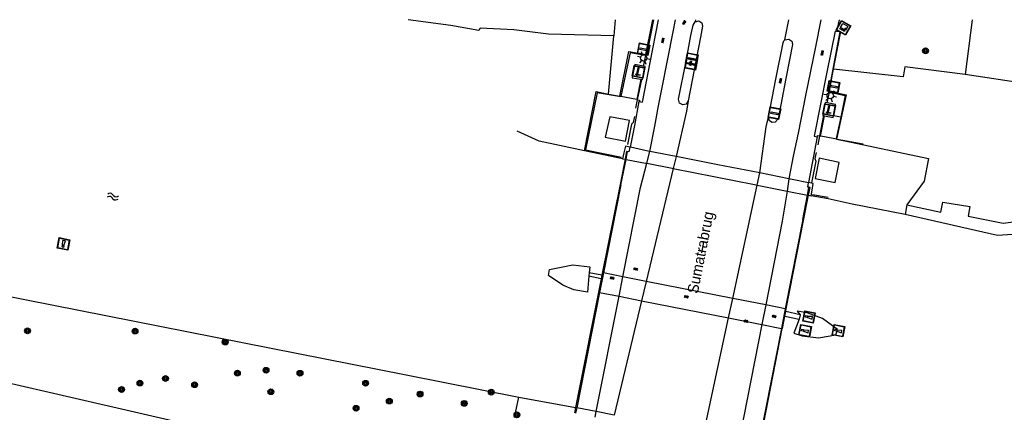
# Model space of a CAD drawing. Header units: metres. Extents: x 93870 to 95789, y 463036 to 464040.
# Tile 266 of 344: x 95054 to 95146, y 464003 to 464040. Entities that reach past the tile are written whole.
import ezdxf
from ezdxf.enums import TextEntityAlignment as Align

# ---------------------------------------------------------------- set-up
doc = ezdxf.new("R2010")
doc.units = ezdxf.units.M
doc.header["$LTSCALE"] = 25.4
for name, color, linetype in [('G_GRENS_ALGEMEEN_0', 7, 'Continuous'), ('K_KUNSTWERKGRENS_0', 1, 'Continuous'), ('K_KUNSTWERKGRENS_1', 1, 'Continuous'), ('Q_BALUSTRADE_LIJN_0', 193, 'Continuous'), ('Q_BALUSTRADE_LIJN_1', 193, 'Continuous'), ('Q_BOOM_0', 3, 'Continuous'), ('Q_CAI-KAST_0', 10, 'Continuous'), ('Q_GELEIDEWERK_LIJN_0', 1, 'Continuous'), ('Q_LICHTMAST_0', 2, 'Continuous'), ('Q_MEERPAAL_0', 7, 'Continuous'), ('Q_SLAGBOOM_0', 7, 'Continuous'), ('Q_VERKEERSBORDPAAL_0', 40, 'Continuous'), ('Q_VERKEERSREGELINSTALLATIEPAAL', 40, 'Continuous'), ('S_GBKN_SYMBOOL_GV_GROOT_0', 7, 'Continuous'), ('S_GBKN_SYMBOOL_GV_GROOT_1', 7, 'Continuous'), ('S_GBKN_SYMBOOL_OV_GROOT_0', 7, 'Continuous'), ('S_GBKN_SYMBOOL_WATER_0', 7, 'Continuous'), ('T_CULTUURGRENS_0', 76, 'Continuous'), ('T_HEK_0', 57, 'Continuous'), ('V_WEGGRENS_0', 7, 'Continuous'), ('V_WEGGRENS_1', 7, 'Continuous'), ('W_WATERGRENS_0', 5, 'Continuous'), ('Z_KUNSTWERKNAAM_1', 252, 'Continuous')]:
    doc.layers.add(name, color=color, linetype=linetype)

# ---------------------------------------------------------------- blocks, each defined once
blk = doc.blocks.new('Q_CAI-KAST')
for points in [[(-0.5, 0.5), (0.5, 0.5), (0.5, -0.5), (-0.5, -0.5)], [(-0.262, 0.264), (0.25, 0.264), (0.25, 0.187), (-0.262, 0.187)], [(-0.262, 0.107), (0.25, 0.107), (0.25, -0.332), (-0.262, -0.332)]]:
    blk.add_lwpolyline(points, close=True)
blk.add_lwpolyline([(-0.442, 0.464), (0.438, 0.464, -0.414214), (0.459, 0.442), (0.459, -0.437, -0.414214), (0.438, -0.459), (-0.442, -0.459, -0.414214), (-0.463, -0.437), (-0.463, 0.442), (-0.463, 0.444), (-0.463, 0.446), (-0.463, 0.448), (-0.462, 0.45), (-0.461, 0.451), (-0.46, 0.453), (-0.459, 0.455), (-0.458, 0.456), (-0.457, 0.457), (-0.456, 0.459), (-0.454, 0.46), (-0.453, 0.461), (-0.451, 0.462), (-0.449, 0.462), (-0.447, 0.463), (-0.446, 0.463), (-0.444, 0.464), (-0.442, 0.464)], format="xyb")
blk.add_circle((-0.177, -0.034), 0.0354)
blk = doc.blocks.new('Q_LICHTMAST')
for points in [[(-0.26, 0.15), (-0.52, 0.3)], [(0, 0.3), (0, 0.6)], [(0.26, 0.15), (0.52, 0.3)], [(-0.26, -0.15), (-0.52, -0.3)], [(0, -0.3), (0, -0.6)], [(0.26, -0.15), (0.52, -0.3)]]:
    blk.add_lwpolyline(points)
blk.add_circle((0, 0), 0.3)
blk = doc.blocks.new('Q_VERKEERSREGELINSTALLATIEPAAL')
for points in [[(-0.5, 0.5), (0.5, 0.5), (0.5, -0.5), (-0.5, -0.5)], [(-0.08, 0.333), (0.071, 0.333), (0.071, -0.329), (-0.08, -0.329)]]:
    blk.add_lwpolyline(points, close=True)
blk.add_lwpolyline([(-0.442, 0.464), (0.438, 0.464, -0.414214), (0.459, 0.442), (0.459, -0.437, -0.414214), (0.438, -0.459), (-0.442, -0.459, -0.414214), (-0.463, -0.437), (-0.463, 0.442), (-0.463, 0.444), (-0.463, 0.446), (-0.463, 0.448), (-0.462, 0.45), (-0.461, 0.451), (-0.46, 0.453), (-0.459, 0.455), (-0.458, 0.456), (-0.457, 0.457), (-0.456, 0.459), (-0.454, 0.46), (-0.453, 0.461), (-0.451, 0.462), (-0.449, 0.462), (-0.447, 0.463), (-0.446, 0.463), (-0.444, 0.464), (-0.442, 0.464)], format="xyb")
blk = doc.blocks.new('Q_VERKEERSBORDPAAL')
for points in [[(-0.5, 0.5), (0.5, 0.5), (0.5, -0.5), (-0.5, -0.5)], [(-0.08, 0.333), (0.071, 0.333), (0.071, -0.329), (-0.08, -0.329)]]:
    blk.add_lwpolyline(points, close=True)
blk.add_lwpolyline([(-0.442, 0.464), (0.438, 0.464, -0.414214), (0.459, 0.442), (0.459, -0.437, -0.414214), (0.438, -0.459), (-0.442, -0.459, -0.414214), (-0.463, -0.437), (-0.463, 0.442), (-0.463, 0.444), (-0.463, 0.446), (-0.463, 0.448), (-0.462, 0.45), (-0.461, 0.451), (-0.46, 0.453), (-0.459, 0.455), (-0.458, 0.456), (-0.457, 0.457), (-0.456, 0.459), (-0.454, 0.46), (-0.453, 0.461), (-0.451, 0.462), (-0.449, 0.462), (-0.447, 0.463), (-0.446, 0.463), (-0.444, 0.464), (-0.442, 0.464)], format="xyb")
blk = doc.blocks.new('Q_SLAGBOOM')
blk.add_lwpolyline([(-0.5, 0.5), (0.5, 0.5), (0.5, -0.5), (-0.5, -0.5)], close=True)
blk.add_lwpolyline([(-0.442, 0.464), (0.438, 0.464, -0.414214), (0.459, 0.442), (0.459, -0.437, -0.414214), (0.438, -0.459), (-0.442, -0.459, -0.414214), (-0.463, -0.437), (-0.463, 0.442), (-0.463, 0.444), (-0.463, 0.446), (-0.463, 0.448), (-0.462, 0.45), (-0.461, 0.451), (-0.46, 0.453), (-0.459, 0.455), (-0.458, 0.456), (-0.457, 0.457), (-0.456, 0.459), (-0.454, 0.46), (-0.453, 0.461), (-0.451, 0.462), (-0.449, 0.462), (-0.447, 0.463), (-0.446, 0.463), (-0.444, 0.464), (-0.442, 0.464)], format="xyb")
for points in [[(-0.29, 0.043), (-0.375, 0.043), (-0.375, 0.105)], [(-0.375, 0.105), (-0.29, 0.105)], [(-0.29, 0.105), (-0.29, 0.204)], [(-0.29, 0.204), (-0.226, 0.204), (-0.226, 0.105)], [(-0.226, 0.043), (-0.226, -0.197), (-0.29, -0.197), (-0.29, 0.043)], [(-0.226, 0.105), (0.37, 0.105), (0.37, 0.043), (-0.226, 0.043)]]:
    blk.add_lwpolyline(points)
blk = doc.blocks.new('Q_BOOM')
for radius in [0.27, 0.18, 0.09]:
    blk.add_circle((0, 0), radius)
blk = doc.blocks.new('Q_MEERPAAL')
for points in [[(-0.5, 0.5), (0.5, 0.5), (0.5, -0.5), (-0.5, -0.5)], [(-0.076, 0.32), (0.068, 0.32), (0.068, 0.17), (-0.076, 0.17)]]:
    blk.add_lwpolyline(points, close=True)
blk.add_lwpolyline([(-0.442, 0.464), (0.438, 0.464, -0.414214), (0.459, 0.442), (0.459, -0.437, -0.414214), (0.438, -0.459), (-0.442, -0.459, -0.414214), (-0.463, -0.437), (-0.463, 0.442), (-0.463, 0.444), (-0.463, 0.446), (-0.463, 0.448), (-0.462, 0.45), (-0.461, 0.451), (-0.46, 0.453), (-0.459, 0.455), (-0.458, 0.456), (-0.457, 0.457), (-0.456, 0.459), (-0.454, 0.46), (-0.453, 0.461), (-0.451, 0.462), (-0.449, 0.462), (-0.447, 0.463), (-0.446, 0.463), (-0.444, 0.464), (-0.442, 0.464)], format="xyb")
for points in [[(-0.076, 0.124), (-0.136, -0.311)], [(-0.076, 0.124), (0.068, 0.124)], [(0.068, 0.124), (0.122, -0.311)], [(-0.136, -0.311), (0.122, -0.311)]]:
    blk.add_lwpolyline(points)
blk = doc.blocks.new('S_GBKN_SYMBOOL_WATER')
for points in [[(-0.5, 0.15), (-0.438, 0.212), (-0.312, 0.275), (-0.188, 0.275), (-0.062, 0.212), (0, 0.15), (0.062, 0.087), (0.188, 0.025), (0.312, 0.025), (0.438, 0.087), (0.5, 0.15)], [(-0.5, -0.15), (-0.438, -0.087), (-0.312, -0.025), (-0.188, -0.025), (-0.062, -0.087), (0, -0.15), (0.062, -0.212), (0.188, -0.275), (0.312, -0.275), (0.438, -0.212), (0.5, -0.15)]]:
    blk.add_lwpolyline(points)
blk = doc.blocks.new('S_GBKN_SYMBOOL_GV_GROOT')
for points in [[(-0.1875, 0.03125), (-0.09375, 0.09375)], [(-0.1875, -0.0625), (0.0625, 0.09375)], [(-0.1875, 0.09375), (0.125, -0.09375)], [(-0.1875, 0), (-0.03125, -0.09375)], [(-0.125, -0.09375), (0.1875, 0.09375)], [(-0.0625, 0.09375), (0.1875, -0.0625)], [(0.03125, -0.09375), (0.1875, 0)], [(0.09375, 0.09375), (0.1875, 0.03125)]]:
    blk.add_lwpolyline(points)
blk = doc.blocks.new('S_GBKN_SYMBOOL_OV_GROOT')
for points in [[(-0.21875, 0.0625), (0.21875, 0.0625)], [(-0.21875, 0), (0.21875, 0)], [(-0.1875, 0.0625), (-0.1875, 0)], [(-0.125, 0.09375), (-0.125, 0.0625)], [(-0.125, 0), (-0.125, -0.0625)], [(-0.0625, 0.0625), (-0.0625, 0)], [(0, 0.09375), (0, 0.0625)], [(0, 0), (0, -0.0625)], [(0.0625, 0.0625), (0.0625, 0)], [(0.125, 0.09375), (0.125, 0.0625)], [(0.125, 0), (0.125, -0.0625)], [(0.1875, 0.0625), (0.1875, 0)], [(-0.21875, -0.0625), (0.21875, -0.0625)], [(-0.1875, -0.0625), (-0.1875, -0.09375)], [(-0.0625, -0.0625), (-0.0625, -0.09375)], [(0.0625, -0.0625), (0.0625, -0.09375)], [(0.1875, -0.0625), (0.1875, -0.09375)]]:
    blk.add_lwpolyline(points)

msp = doc.modelspace()

# ---------------------------------------------------------------- linework, layer by layer
at = {"layer": 'G_GRENS_ALGEMEEN_0'}
for p, q in [((95130.413, 464038.399), (95130.122, 464038.438)), ((95130.515, 464038.385), (95130.413, 464038.399)), ((95112.355, 464036.212), (95112.153, 464035.221)), ((95112.371, 464036.29), (95112.355, 464036.212)), ((95129.844, 464034.944), (95129.97, 464035.593)), ((95111.917, 464034.001), (95111.551, 464032.11)), ((95108.931, 464032.622), (95109.96, 464032.42)), ((95110.07, 464032.399), (95109.96, 464032.42)), ((95111.551, 464032.11), (95110.07, 464032.399)), ((95111.551, 464032.11), (95111.624, 464032.096)), ((95129.249, 464031.804), (95129.448, 464032.785)), ((95129.448, 464032.785), (95129.467, 464032.879)), ((95128.632, 464028.707), (95129.01, 464030.602)), ((95128.532, 464028.726), (95128.632, 464028.707)), ((95136.662, 464022.339), (95136.487, 464021.439))]:
    msp.add_line(p, q, dxfattribs=at)
for points in [[(95113.011, 464039.532), (95112.915, 464039.056), (95112.371, 464036.29)], [(95129.97, 464035.593), (95130.462, 464038.115), (95130.515, 464038.385)], [(95109.96, 464032.42), (95110.803, 464036.58), (95112.371, 464036.29)], [(95111.624, 464032.096), (95111.811, 464032.06), (95111.789, 464031.947), (95111.784, 464031.919)], [(95128.32, 464028.654), (95128.321, 464028.66), (95128.342, 464028.762), (95128.532, 464028.726)], [(95130.111, 464028.436), (95128.986, 464028.641), (95128.632, 464028.707)]]:
    msp.add_lwpolyline(points, dxfattribs=at)
at = {"layer": 'K_KUNSTWERKGRENS_0'}
for p, q in [((95111.917, 464034.001), (95112.008, 464033.984)), ((95128.889, 464030.625), (95129.01, 464030.602)), ((95108.619, 464028.628), (95110.51, 464028.249)), ((95110.233, 464026.607), (95110.454, 464026.565)), ((95110.454, 464026.565), (95110.454, 464026.565)), ((95110.454, 464026.565), (95110.549, 464026.547)), ((95122.728, 464024.159), (95125.517, 464023.609)), ((95127.496, 464024.401), (95127.494, 464024.385)), ((95125.517, 464023.609), (95127.413, 464023.236)), ((95127.413, 464023.236), (95127.519, 464023.215)), ((95127.519, 464023.215), (95127.519, 464023.215)), ((95127.519, 464023.215), (95127.749, 464023.169)), ((95105.85, 464003.492), (95105.749, 464002.988)), ((95105.963, 464003.47), (95105.85, 464003.492)), ((95107.783, 464003.11), (95105.963, 464003.47)), ((95109.451, 464002.78), (95107.783, 464003.11))]:
    msp.add_line(p, q, dxfattribs=at)
for points in [[(95112.153, 464035.221), (95111.371, 464035.375), (95111.157, 464034.301), (95111.125, 464034.141), (95111.917, 464034.001)], [(95112.008, 464033.984), (95112.083, 464033.971), (95112.319, 464035.188), (95112.153, 464035.221)], [(95129.249, 464031.804), (95129.066, 464031.841), (95128.841, 464030.634), (95128.889, 464030.625)], [(95129.821, 464030.601), (95130.024, 464031.649), (95129.249, 464031.804)], [(95110.51, 464028.249), (95110.875, 464030.16), (95109.051, 464030.507), (95108.619, 464028.628)], [(95129.01, 464030.602), (95129.793, 464030.454), (95129.821, 464030.601)], [(95110.909, 464027.682), (95110.489, 464027.779), (95110.355, 464027.159), (95110.233, 464026.607)], [(95110.549, 464026.547), (95112.357, 464026.207), (95112.473, 464026.184)], [(95128.119, 464024.759), (95129.975, 464024.409), (95130.349, 464026.271), (95128.492, 464026.656), (95128.119, 464024.759)], [(95112.473, 464026.184), (95114.826, 464025.719), (95114.935, 464025.697)], [(95114.935, 464025.697), (95122.477, 464024.208), (95122.728, 464024.159)], [(95127.749, 464023.169), (95127.841, 464023.685), (95127.944, 464024.315), (95127.496, 464024.401)]]:
    msp.add_lwpolyline(points, dxfattribs=at)
at = {"layer": 'K_KUNSTWERKGRENS_1'}
for p, q in [((95110.953, 464027.672), (95110.909, 464027.682)), ((95110.454, 464026.565), (95109.994, 464024.21)), ((95110.597, 464027.297), (95110.454, 464026.565)), ((95115.203, 464026.816), (95112.753, 464027.288)), ((95125.695, 464024.737), (95122.97, 464025.289)), ((95109.994, 464024.21), (95108.31, 464015.789)), ((95127.519, 464023.215), (95127.669, 464023.947)), ((95127.669, 464023.947), (95127.551, 464023.965)), ((95127.039, 464020.864), (95127.519, 464023.215)), ((95125.426, 464012.649), (95127.039, 464020.864)), ((95108.31, 464015.789), (95108.242, 464015.45)), ((95108.242, 464015.45), (95105.85, 464003.492)), ((95125.069, 464010.826), (95125.426, 464012.649)), ((95122.965, 464000.109), (95125.069, 464010.826))]:
    msp.add_line(p, q, dxfattribs=at)
for points in [[(95110.909, 464027.682), (95110.807, 464027.263), (95110.597, 464027.297)], [(95112.753, 464027.288), (95112.62, 464027.314), (95112.578, 464027.323), (95110.953, 464027.672)], [(95122.97, 464025.289), (95119.067, 464026.056), (95115.203, 464026.816)], [(95127.494, 464024.385), (95126, 464024.673), (95125.841, 464024.707), (95125.695, 464024.737)], [(95127.551, 464023.965), (95127.441, 464023.981), (95127.494, 464024.385)]]:
    msp.add_lwpolyline(points, dxfattribs=at)
at = {"layer": 'Q_BALUSTRADE_LIJN_0'}
for p, q in [((95130.416, 464038.413), (95130.413, 464038.399)), ((95111.624, 464032.096), (95112.008, 464033.984)), ((95111.463, 464031.304), (95111.624, 464032.096)), ((95128.889, 464030.625), (95128.532, 464028.726)), ((95130.525, 464030.471), (95129.821, 464030.601)), ((95130.525, 464030.471), (95130.09, 464028.477)), ((95128.532, 464028.726), (95128.378, 464027.91)), ((95129.322, 464023.004), (95127.871, 464023.257))]:
    msp.add_line(p, q, dxfattribs=at)
for points in [[(95113.113, 464039.532), (95112.444, 464036.197), (95112.355, 464036.212)], [(95130.413, 464038.399), (95129.363, 464032.803), (95129.448, 464032.785)], [(95112.355, 464036.212), (95110.92, 464036.46), (95110.491, 464034.444), (95110.07, 464032.399)], [(95110.07, 464032.399), (95110.064, 464032.369), (95107.861, 464032.738), (95106.794, 464027.445), (95110.122, 464026.758)], [(95129.448, 464032.785), (95130.903, 464032.479), (95130.525, 464030.471)], [(95111.324, 464030.525), (95111.225, 464029.986), (95111.058, 464029.831), (95110.701, 464027.921)], [(95128.224, 464027.182), (95128.112, 464026.638), (95128.181, 464026.388), (95127.8, 464024.36)]]:
    msp.add_lwpolyline(points, dxfattribs=at)
at = {"layer": 'Q_BALUSTRADE_LIJN_1'}
for p, q in [((95130.89, 464028.271), (95130.175, 464028.401)), ((95132.587, 464027.961), (95130.89, 464028.271)), ((95110.08, 464024.197), (95110.549, 464026.547)), ((95110.549, 464026.547), (95110.695, 464027.28)), ((95110.08, 464024.197), (95108.45, 464015.994)), ((95127.413, 464023.236), (95127.551, 464023.965)), ((95127.551, 464023.965), (95127.552, 464023.969)), ((95126.983, 464020.966), (95127.413, 464023.236)), ((95126.983, 464020.966), (95125.346, 464012.664)), ((95108.45, 464015.994), (95108.092, 464014.191)), ((95108.092, 464014.191), (95105.963, 464003.47)), ((95125.346, 464012.664), (95124.987, 464010.842)), ((95124.987, 464010.842), (95122.874, 464000.127)), ((95105.963, 464003.47), (95105.862, 464002.966))]:
    msp.add_line(p, q, dxfattribs=at)
at = {"layer": 'Q_GELEIDEWERK_LIJN_0'}
for p, q in [((95107.13, 464016.01), (95107.1, 464015.7)), ((95108.242, 464015.45), (95107.1, 464015.7)), ((95108.31, 464015.789), (95107.13, 464016.01)), ((95108.317, 464015.788), (95108.31, 464015.789)), ((95108.248, 464015.449), (95108.242, 464015.45)), ((95125.31, 464011.993), (95126.634, 464011.701)), ((95126.726, 464012.118), (95125.39, 464012.413)), ((95126.726, 464012.118), (95126.634, 464011.701))]:
    msp.add_line(p, q, dxfattribs=at)
for points in [[(95106.681, 464027.332), (95102.47, 464028.25), (95100.43, 464029.17)], [(95107.1, 464015.7), (95106.97, 464014.21), (95105.69, 464014.43), (95104.69, 464014.86), (95103.35, 464015.76), (95103.43, 464016.32), (95105.6, 464016.75), (95107.17, 464016.57), (95107.13, 464016.01)], [(95126.634, 464011.701), (95126.13, 464010.39), (95126.91, 464010.16), (95128.45, 464009.97), (95130.06, 464010.26), (95130.19, 464010.75), (95128.81, 464011.77), (95127.37, 464012.3), (95126.47, 464012.43), (95126.726, 464012.118)]]:
    msp.add_lwpolyline(points, dxfattribs=at)
at = {"layer": 'T_CULTUURGRENS_0'}
msp.add_line((95100.168, 464002.572), (95100.601, 464004.464), dxfattribs=at)
at = {"layer": 'T_HEK_0'}
for p, q in [((95109.538, 464039.532), (95109.43, 464038.04)), ((95142.723, 464039.532), (95142.07, 464034.425))]:
    msp.add_line(p, q, dxfattribs=at)
at = {"layer": 'V_WEGGRENS_0'}
for p, q in [((95116.997, 464039.532), (95116.967, 464039.345)), ((95125.314, 464037.665), (95125.672, 464039.532)), ((95130.37, 464039.532), (95130.122, 464038.438)), ((95128.32, 464028.654), (95127.496, 464024.401))]:
    msp.add_line(p, q, dxfattribs=at)
for points in [[(95111.784, 464031.919), (95112.075, 464031.853), (95112.807, 464035.563), (95113.571, 464039.532)], [(95112.753, 464027.288), (95113.228, 464029.636), (95113.582, 464031.539), (95113.906, 464033.231), (95114.934, 464038.398), (95115.158, 464039.532)], [(95116.967, 464039.345), (95117.328, 464039.417), (95117.593, 464039.231), (95117.663, 464038.937), (95117.472, 464037.903), (95116.331, 464031.979)], [(95128.647, 464039.532), (95128.156, 464037.007), (95127.233, 464032.482), (95126.546, 464028.973), (95126.079, 464026.85), (95125.695, 464024.737)], [(95116.331, 464031.979), (95116.15, 464031.697), (95115.816, 464031.613), (95115.515, 464031.786), (95115.437, 464032.158), (95116.137, 464035.684), (95116.585, 464038.059), (95116.781, 464039.033), (95116.967, 464039.345)], [(95130.122, 464038.438), (95129.985, 464038.456), (95129.227, 464034.654), (95128.029, 464028.714), (95128.32, 464028.654)], [(95125.314, 464037.665), (95125.677, 464037.737), (95125.965, 464037.533), (95126.027, 464037.225), (95125.414, 464034.08), (95124.675, 464030.325), (95124.417, 464029.995), (95124.145, 464029.964), (95123.879, 464030.145), (95123.795, 464030.483)], [(95123.795, 464030.483), (95124.473, 464033.998), (95125.147, 464037.379), (95125.224, 464037.569), (95125.314, 464037.665)], [(95110.953, 464027.672), (95111.36, 464029.691), (95111.784, 464031.919)], [(95116.331, 464031.979), (95116.175, 464031.036), (95115.203, 464026.816)], [(95122.97, 464025.289), (95123.576, 464029.561), (95123.795, 464030.483)], [(95032.825, 464010.472), (95078.31, 464000), (95098.571, 463995.452)]]:
    msp.add_lwpolyline(points, dxfattribs=at)
at = {"layer": 'V_WEGGRENS_1'}
for p, q in [((95112.473, 464026.184), (95112.753, 464027.288)), ((95115.203, 464026.816), (95114.935, 464025.697)), ((95114.935, 464025.697), (95112.426, 464015.21)), ((95122.728, 464024.159), (95122.97, 464025.289)), ((95125.695, 464024.737), (95125.517, 464023.609)), ((95120.47, 464013.625), (95122.728, 464024.159)), ((95127.519, 464023.215), (95127.669, 464023.947)), ((95127.039, 464020.864), (95127.519, 464023.215)), ((95109.904, 464013.832), (95110.261, 464015.637)), ((95112.426, 464015.21), (95111.997, 464013.417)), ((95107.783, 464003.11), (95109.904, 464013.832)), ((95111.997, 464013.417), (95109.451, 464002.78)), ((95120.082, 464011.814), (95120.47, 464013.625)), ((95123.532, 464013.022), (95123.172, 464011.202)), ((95117.792, 464001.132), (95120.082, 464011.814)), ((95123.172, 464011.202), (95121.05, 464000.487)), ((95107.681, 464002.595), (95107.783, 464003.11))]:
    msp.add_line(p, q, dxfattribs=at)
for points in [[(95110.261, 464015.637), (95111.902, 464023.935), (95112.473, 464026.184)], [(95125.517, 464023.609), (95125.072, 464020.8), (95123.532, 464013.022)]]:
    msp.add_lwpolyline(points, dxfattribs=at)
at = {"layer": 'W_WATERGRENS_0'}
for p, q in [((95108.931, 464032.622), (95109.43, 464038.04)), ((95156.151, 464032.304), (95142.07, 464034.425)), ((95130.111, 464028.436), (95130.89, 464028.271)), ((95110.233, 464026.607), (95106.681, 464027.332)), ((95108.317, 464015.788), (95108.248, 464015.449)), ((95108.362, 464016.011), (95108.317, 464015.788)), ((95108.45, 464015.994), (95108.362, 464016.011)), ((95110.261, 464015.637), (95108.45, 464015.994)), ((95112.426, 464015.21), (95110.261, 464015.637)), ((95120.47, 464013.625), (95112.426, 464015.21)), ((95108.092, 464014.191), (95109.904, 464013.832)), ((95109.904, 464013.832), (95111.997, 464013.417)), ((95111.997, 464013.417), (95120.082, 464011.814)), ((95123.532, 464013.022), (95120.47, 464013.625)), ((95125.346, 464012.664), (95123.532, 464013.022)), ((95125.31, 464011.993), (95125.39, 464012.413)), ((95125.426, 464012.649), (95125.346, 464012.664)), ((95125.39, 464012.413), (95125.435, 464012.647)), ((95125.435, 464012.647), (95125.426, 464012.649)), ((95120.082, 464011.814), (95123.172, 464011.202)), ((95123.172, 464011.202), (95124.987, 464010.842)), ((95124.987, 464010.842), (95125.069, 464010.826)), ((95100.601, 464004.464), (95105.85, 464003.492))]:
    msp.add_line(p, q, dxfattribs=at)
for points in [[(95109.43, 464038.04), (95103.34, 464038.18), (95100.12, 464038.59), (95096.98, 464038.76), (95096.86, 464038.52), (95094.28, 464038.99), (95090.306, 464039.532)], [(95129.467, 464032.879), (95129.752, 464034.473), (95129.844, 464034.944)], [(95142.07, 464034.425), (95136.47, 464035.15), (95136.3, 464034.23), (95129.844, 464034.944)], [(95106.681, 464027.332), (95107.778, 464032.848), (95108.931, 464032.622)], [(95129.467, 464032.879), (95131.021, 464032.55), (95130.111, 464028.436)], [(95130.89, 464028.271), (95138.653, 464026.622), (95138.256, 464024.52), (95136.662, 464022.339)], [(95136.487, 464021.439), (95131.563, 464022.39), (95129.333, 464022.872), (95127.749, 464023.169)], [(95136.662, 464022.339), (95139.82, 464021.66), (95140, 464022.58), (95142.5, 464022.16), (95142.34, 464021.28), (95145.59, 464020.61), (95147.26, 464020.83), (95147.37, 464019.63), (95145.07, 464019.47), (95136.487, 464021.439)], [(95034.419, 464017.526), (95090.099, 464006.537), (95100.601, 464004.464)], [(95108.248, 464015.449), (95107.998, 464014.21), (95108.092, 464014.191)], [(95125.069, 464010.826), (95125.087, 464010.822), (95125.31, 464011.993)]]:
    msp.add_lwpolyline(points, dxfattribs=at)
at = {"layer": 'Z_KUNSTWERKNAAM_1'}
msp.add_line((95117.593, 464017.876), (95117.787, 464018.857), dxfattribs=at)

# ---------------------------------------------------------------- block references
at = {"layer": 'Q_BOOM_0'}
for p, rotation in [((95138.387, 464036.644), 172.6232739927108), ((95054.921, 464010.614), 168.8355889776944), ((95064.919, 464010.594), 168.8355889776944), ((95073.296, 464009.577), 168.8355889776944), ((95067.744, 464006.192), 167.034733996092), ((95074.424, 464006.692), 168.8355889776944), ((95077.09, 464006.952), 168.8355889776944), ((95080.246, 464006.676), 168.8355889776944), ((95065.37, 464005.763), 167.034733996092), ((95070.452, 464005.608), 167.034733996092), ((95086.342, 464005.744), 168.8355889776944), ((95063.662, 464005.16), 167.034733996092), ((95077.542, 464004.956), 168.8355889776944), ((95091.401, 464004.744), 168.8338761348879), ((95098.025, 464004.917), 168.8338761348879), ((95085.456, 464003.421), 168.8355889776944), ((95088.549, 464004.089), 168.8355889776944), ((95095.512, 464003.878), 168.8338761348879), ((95100.411, 464002.813), 77.10937620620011)]:
    msp.add_blockref('Q_BOOM', p, dxfattribs=dict(at, rotation=rotation))
at = {"layer": 'Q_CAI-KAST_0', "rotation": 149.6644614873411}
msp.add_blockref('Q_CAI-KAST', (95130.763, 464038.78), dxfattribs=at)
at = {"layer": 'Q_LICHTMAST_0'}
for p, rotation in [((95112.188, 464035.977), 78.47378033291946), ((95129.529, 464032.476), 78.53640497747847)]:
    msp.add_blockref('Q_LICHTMAST', p, dxfattribs=dict(at, rotation=rotation))
at = {"layer": 'Q_MEERPAAL_0'}
for p, rotation in [((95058.26, 464018.69), 168.8355889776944), ((95127.558, 464011.905), 79.21570213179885), ((95127.194, 464010.631), 79.21795052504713), ((95130.289, 464010.631), 79.21795052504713)]:
    msp.add_blockref('Q_MEERPAAL', p, dxfattribs=dict(at, rotation=rotation))
at = {"layer": 'Q_SLAGBOOM_0'}
for p, rotation in [((95111.707, 464034.682), 78.7311103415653), ((95129.422, 464031.143), 79.44054439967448)]:
    msp.add_blockref('Q_SLAGBOOM', p, dxfattribs=dict(at, rotation=rotation))
at = {"layer": 'Q_VERKEERSBORDPAAL_0'}
for p, rotation in [((95116.619, 464035.431), 79.09797246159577), ((95124.339, 464030.844), 78.86623519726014)]:
    msp.add_blockref('Q_VERKEERSBORDPAAL', p, dxfattribs=dict(at, rotation=rotation))
at = {"layer": 'Q_VERKEERSREGELINSTALLATIEPAAL'}
for p, rotation in [((95112.187, 464036.786), 78.87342615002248), ((95116.664, 464035.88), 79.09797246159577), ((95129.835, 464033.304), 79.86288815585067)]:
    msp.add_blockref('Q_VERKEERSREGELINSTALLATIEPAAL', p, dxfattribs=dict(at, rotation=rotation))
at = {"layer": 'S_GBKN_SYMBOOL_GV_GROOT_0', "rotation": 59.19855402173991}
msp.add_blockref('S_GBKN_SYMBOOL_GV_GROOT', (95115.974, 464039.264), dxfattribs=at)
at = {"layer": 'S_GBKN_SYMBOOL_GV_GROOT_1'}
for p, rotation in [((95111.442, 464016.354), 168.8534390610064), ((95109.251, 464015.514), 168.8534390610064), ((95116.151, 464013.776), 168.8534390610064), ((95124.308, 464011.949), 168.8534390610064), ((95121.689, 464011.51), 168.7861699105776)]:
    msp.add_blockref('S_GBKN_SYMBOOL_GV_GROOT', p, dxfattribs=dict(at, rotation=rotation))
at = {"layer": 'S_GBKN_SYMBOOL_OV_GROOT_0'}
for p, rotation in [((95113.976, 464037.611), 79.10194836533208), ((95128.804, 464036.449), 78.47108523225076), ((95116.55, 464035.495), 78.77133808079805), ((95124.911, 464033.86), 78.86623519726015)]:
    msp.add_blockref('S_GBKN_SYMBOOL_OV_GROOT', p, dxfattribs=dict(at, rotation=rotation))
at = {"layer": 'S_GBKN_SYMBOOL_WATER_0', "rotation": 168.8355889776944}
msp.add_blockref('S_GBKN_SYMBOOL_WATER', (95062.845, 464023.078), dxfattribs=at)

# ---------------------------------------------------------------- texts
at = {"layer": 'Z_KUNSTWERKNAAM_1', "linetype": 'Continuous'}
msp.add_text('Sumatrabrug', height=1, rotation=78.81367, dxfattribs=at).set_placement((95117.593, 464017.876), align=Align.MIDDLE)

doc.saveas('drawing.dxf')
